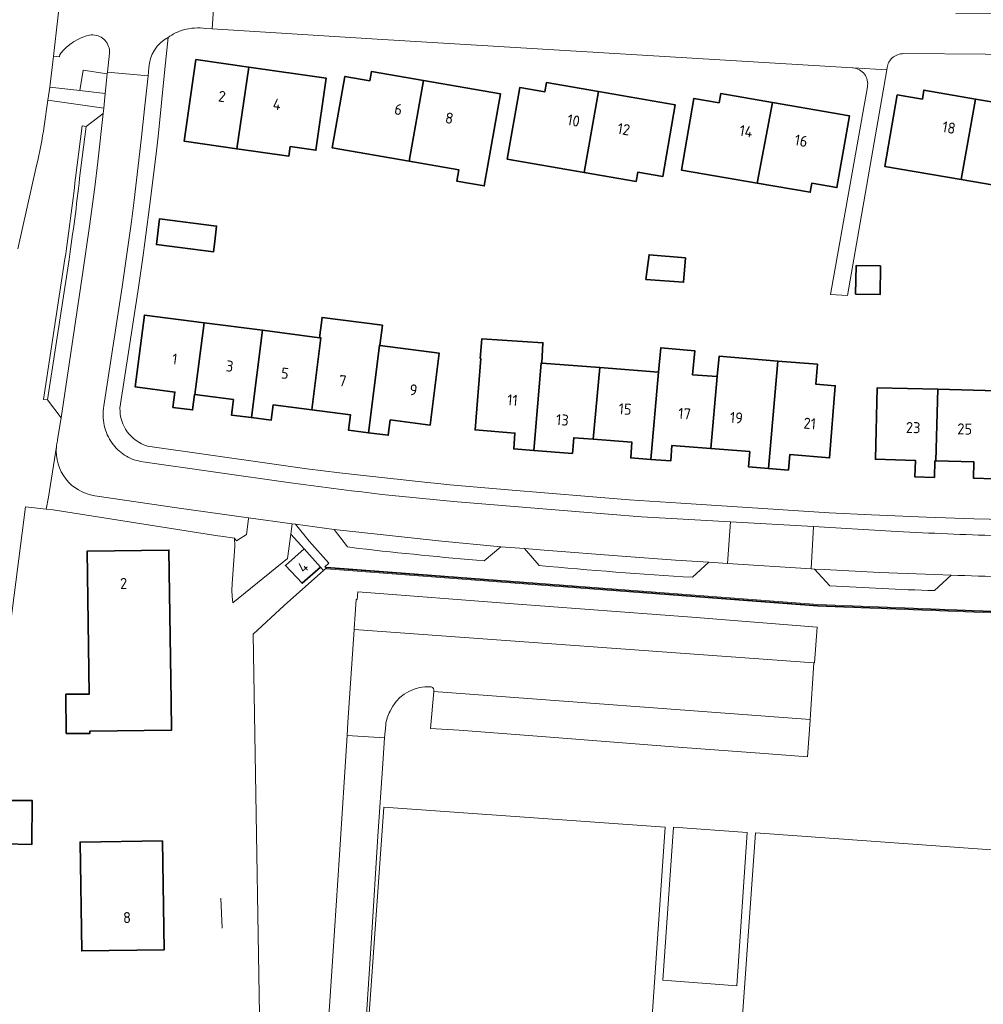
# Model space of a CAD drawing. Extents: x 150256 to 156914, y 461459 to 469481.
# Tile 700 of 731: x 154862 to 154980, y 468005 to 468125. Entities that reach past the tile are written whole.
import ezdxf
from ezdxf.enums import TextEntityAlignment as Align

# ---------------------------------------------------------------- set-up
doc = ezdxf.new("R2010")
doc.units = 0
doc.header["$LTSCALE"] = 0.75
for name, color, linetype, lineweight in [('B-RO-GR-BEPLANTING_CULTUUR_BODEMBEDEKKER-GV', 251, 'CONTINUOUS', 18), ('B-RO-GR-GROENVOORZIENING-GV', 251, 'CONTINUOUS', 18), ('B-RO-GR-HAAG-GV', 251, 'CONTINUOUS', 13), ('B-RO-IE-TERREINAFSCHEIDING_KUNSTMATIG_HEKWERK-G', 251, 'IE-TERREINAFSCHEIDING-KUNSTMATIG', 18), ('B-RO-OG-BEBOUWING-GV', 6, 'CONTINUOUS', 35), ('B-RO-OG-BEBOUWING-T18', 1, 'CONTINUOUS', 18), ('B-RO-OG-TERREIN_CULTUURSCHEIDING-GV', 251, 'CONTINUOUS', 18), ('B-RO-VH-VERHARDING_ASFALT-GV', 251, 'CONTINUOUS', 18), ('B-RO-VH-VERHARDING_BETONSTRAATSTEEN-GV', 251, 'CONTINUOUS', 18), ('B-RO-VH-VERHARDING_TEGEL-GV', 251, 'CONTINUOUS', 18), ('B-RO-VH-VERHARDING_TEGEL_RUBBER-GV', 251, 'CONTINUOUS', 18)]:
    doc.layers.add(name, color=color, linetype=linetype, lineweight=lineweight)
doc.styles.add('NLCS-ISO-M200-T18', font='NLCS-ISO.ttf', dxfattribs={"height": 360})
doc.linetypes.add('IE-TERREINAFSCHEIDING-KUNSTMATIG', pattern='A,4,[82,NLCS.SHX,S=0.75,R=90,X=0,Y=0],4,-2', length=10)

msp = doc.modelspace()

# ---------------------------------------------------------------- linework, layer by layer
at = {"layer": 'B-RO-GR-BEPLANTING_CULTUUR_BODEMBEDEKKER-GV'}
for points in [[(154903.435, 468060.372), (154902.074, 468060.554), (154900.442, 468062.678), (154895.69, 468063.334), (154897.356, 468061.279), (154899.783, 468058.557), (154899.271, 468058.108), (154899.493, 468057.991), (154899.501, 468058.091), (154959.538, 468053.498), (154978.669, 468052.793), (155022.73, 468051.17), (155022.871, 468052.799), (155022.767, 468052.807), (155014.042, 468053.453), (155011.72, 468056.483), (155011.671, 468056.546)], [(154903.435, 468060.372), (154902.074, 468060.554), (154900.442, 468062.678), (154895.69, 468063.334), (154897.356, 468061.279), (154899.783, 468058.557), (154899.271, 468058.108), (154899.493, 468057.991), (154899.501, 468058.091), (154959.538, 468053.498), (154978.669, 468052.793), (155022.73, 468051.17), (155022.871, 468052.799), (155022.767, 468052.807), (155014.042, 468053.453), (155011.72, 468056.483), (155011.671, 468056.546)], [(154925.463, 468058.282), (154923.671, 468060.377), (154920.799, 468060.588), (154918.766, 468058.869)], [(154925.463, 468058.282), (154923.671, 468060.377), (154920.799, 468060.588), (154918.766, 468058.869)], [(154961.017, 468055.803), (154959.133, 468057.855), (154958.71, 468057.882), (154948.507, 468058.532), (154946.233, 468058.677), (154944.24, 468056.846)], [(154961.017, 468055.803), (154959.133, 468057.855), (154958.71, 468057.882), (154948.507, 468058.532), (154946.233, 468058.677), (154944.24, 468056.846)], [(154975.824, 468057.107), (154973.801, 468055.208)], [(154975.824, 468057.107), (154973.801, 468055.208)]]:
    msp.add_lwpolyline(points, dxfattribs=at)
for points in [[(154918.766, 468058.869, -0.0084166), (154903.435, 468060.372)], [(154918.766, 468058.869, -0.0084166), (154903.435, 468060.372)], [(154944.24, 468056.846, -0.0084183), (154925.463, 468058.282)], [(154944.24, 468056.846, -0.0084183), (154925.463, 468058.282)], [(154989.222, 468056.814, -0.0091793), (154975.824, 468057.107)], [(154989.222, 468056.814, -0.0091793), (154975.824, 468057.107)], [(154973.801, 468055.208, -0.0061808), (154961.017, 468055.803)], [(154973.801, 468055.208, -0.0061808), (154961.017, 468055.803)]]:
    msp.add_lwpolyline(points, format="xyb", dxfattribs=at)
at = {"layer": 'B-RO-GR-GROENVOORZIENING-GV'}
msp.add_lwpolyline([(154899.501, 468058.091), (154899.493, 468057.991), (154899.485, 468057.891), (154959.526, 468053.298), (154978.661, 468052.593), (155022.912, 468050.964), (155023.071, 468052.783), (155022.971, 468052.792), (155022.871, 468052.799), (155022.73, 468051.17), (154978.669, 468052.793), (154959.538, 468053.498)], close=True, dxfattribs=at)
msp.add_lwpolyline([(154899.501, 468058.091), (154899.493, 468057.991), (154899.485, 468057.891), (154959.526, 468053.298), (154978.661, 468052.593), (155022.912, 468050.964), (155023.071, 468052.783), (155022.971, 468052.792), (155022.871, 468052.799), (155022.73, 468051.17), (154978.669, 468052.793), (154959.538, 468053.498)], close=True, dxfattribs=at)
at = {"layer": 'B-RO-GR-HAAG-GV'}
msp.add_lwpolyline([(154978.661, 468052.593), (155022.912, 468050.964), (155023.071, 468052.783), (155022.971, 468052.792), (155022.871, 468052.799), (155022.73, 468051.17), (154978.669, 468052.793), (154959.538, 468053.498), (154899.501, 468058.091), (154899.493, 468057.991), (154899.485, 468057.891), (154959.526, 468053.298)], close=True, dxfattribs=at)
msp.add_lwpolyline([(154978.661, 468052.593), (155022.912, 468050.964), (155023.071, 468052.783), (155022.971, 468052.792), (155022.871, 468052.799), (155022.73, 468051.17), (154978.669, 468052.793), (154959.538, 468053.498), (154899.501, 468058.091), (154899.493, 468057.991), (154899.485, 468057.891), (154959.526, 468053.298)], close=True, dxfattribs=at)
at = {"layer": 'B-RO-IE-TERREINAFSCHEIDING_KUNSTMATIG_HEKWERK-G'}
for points in [[(154855.684, 468011.133), (154862.682, 468065.459)], [(154855.684, 468011.133), (154862.682, 468065.459)], [(155027.118, 468020.788), (155067.3, 468017.903), (155068.995, 468060.388), (155067.826, 468062.218), (155066.115, 468063.195), (155026.496, 468063.729), (155024.828, 468062.299), (155023.96, 468060.67), (155023.271, 468058.863), (155023.201, 468056.219), (155023.192, 468056.084), (155022.974, 468052.828), (155022.971, 468052.792), (155022.821, 468051.067), (154959.532, 468053.398)], [(155027.118, 468020.788), (155067.3, 468017.903), (155068.995, 468060.388), (155067.826, 468062.218), (155066.115, 468063.195), (155026.496, 468063.729), (155024.828, 468062.299), (155023.96, 468060.67), (155023.271, 468058.863), (155023.201, 468056.219), (155023.192, 468056.084), (155022.974, 468052.828), (155022.971, 468052.792), (155022.821, 468051.067), (154959.532, 468053.398)], [(154894.317, 468053.412), (154899.493, 468057.991), (154959.532, 468053.398)], [(154894.317, 468053.412), (154899.493, 468057.991), (154959.532, 468053.398)], [(154886.76, 467989.293), (154891.559, 467988.672), (154890.528, 468049.894), (154894.317, 468053.412)], [(154886.76, 467989.293), (154891.559, 467988.672), (154890.528, 468049.894), (154894.317, 468053.412)], [(154886.574, 468017.582), (154886.72, 468013.92)], [(154886.574, 468017.582), (154886.72, 468013.92)]]:
    msp.add_lwpolyline(points, dxfattribs=at)
for points in [[(154938.372, 467989.489), (154903.894, 467992.025), (154906.492, 468028.727), (154940.899, 468026.302)], [(154938.372, 467989.489), (154903.894, 467992.025), (154906.492, 468028.727), (154940.899, 468026.302)], [(154949.632, 468006.893), (154950.907, 468025.61), (154941.902, 468026.289), (154940.614, 468007.57)], [(154949.632, 468006.893), (154950.907, 468025.61), (154941.902, 468026.289), (154940.614, 468007.57)], [(154949.326, 467988.854), (154951.91, 468025.594), (155020.912, 468020.625), (155018.384, 467983.865)], [(154949.326, 467988.854), (154951.91, 468025.594), (155020.912, 468020.625), (155018.384, 467983.865)]]:
    msp.add_lwpolyline(points, close=True, dxfattribs=at)
at = {"layer": 'B-RO-OG-BEBOUWING-GV'}
for points in [[(154889.992, 468119.228), (154883.536, 468120.153), (154882.105, 468110.165), (154888.527, 468109.245)], [(154889.992, 468119.228), (154883.536, 468120.153), (154882.105, 468110.165), (154888.527, 468109.245)], [(154889.992, 468119.228), (154888.527, 468109.245), (154894.884, 468108.334), (154895.054, 468109.522), (154898.193, 468109.072), (154899.455, 468117.872)], [(154889.992, 468119.228), (154888.527, 468109.245), (154894.884, 468108.334), (154895.054, 468109.522), (154898.193, 468109.072), (154899.455, 468117.872)], [(154909.589, 468107.739), (154911.331, 468117.602), (154904.988, 468118.69), (154904.783, 468117.58), (154901.732, 468118.106), (154900.196, 468109.355)], [(154909.589, 468107.739), (154911.331, 468117.602), (154904.988, 468118.69), (154904.783, 468117.58), (154901.732, 468118.106), (154900.196, 468109.355)], [(154911.331, 468117.602), (154909.589, 468107.739), (154915.645, 468106.697), (154915.404, 468105.3), (154918.774, 468104.72), (154919.206, 468107.236), (154920.745, 468115.988)], [(154911.331, 468117.602), (154909.589, 468107.739), (154915.645, 468106.697), (154915.404, 468105.3), (154918.774, 468104.72), (154919.206, 468107.236), (154920.745, 468115.988)], [(154932.727, 468116.241), (154926.383, 468117.341), (154926.185, 468116.217), (154923.119, 468116.74), (154921.589, 468107.984), (154930.999, 468106.361)], [(154932.727, 468116.241), (154926.383, 468117.341), (154926.185, 468116.217), (154923.119, 468116.74), (154921.589, 468107.984), (154930.999, 468106.361)], [(154930.999, 468106.361), (154937.335, 468105.269), (154937.539, 468106.381), (154940.604, 468105.863), (154942.121, 468114.612), (154932.727, 468116.241)], [(154930.999, 468106.361), (154937.335, 468105.269), (154937.539, 468106.381), (154940.604, 468105.863), (154942.121, 468114.612), (154932.727, 468116.241)], [(154978.807, 468115.34), (154972.516, 468116.423), (154972.325, 468115.321), (154969.256, 468115.839), (154967.715, 468107.087), (154977.064, 468105.482)], [(154978.807, 468115.34), (154972.516, 468116.423), (154972.325, 468115.321), (154969.256, 468115.839), (154967.715, 468107.087), (154977.064, 468105.482)], [(154954.018, 468114.904), (154947.677, 468116.003), (154947.482, 468114.881), (154944.407, 468115.417), (154942.879, 468106.655), (154952.112, 468105.059)], [(154954.018, 468114.904), (154947.677, 468116.003), (154947.482, 468114.881), (154944.407, 468115.417), (154942.879, 468106.655), (154952.112, 468105.059)], [(154952.112, 468105.059), (154958.617, 468103.934), (154958.807, 468105.038), (154961.868, 468104.509), (154963.423, 468113.274), (154954.018, 468114.904)], [(154952.112, 468105.059), (154958.617, 468103.934), (154958.807, 468105.038), (154961.868, 468104.509), (154963.423, 468113.274), (154954.018, 468114.904)], [(154977.064, 468105.482), (154983.473, 468104.381), (154983.658, 468105.459), (154986.705, 468104.937), (154988.259, 468113.712), (154978.807, 468115.34)], [(154977.064, 468105.482), (154983.473, 468104.381), (154983.658, 468105.459), (154986.705, 468104.937), (154988.259, 468113.712), (154978.807, 468115.34)], [(154885.781, 468097.589), (154885.917, 468098.704), (154886.05, 468099.788), (154879.098, 468100.687), (154878.711, 468097.538), (154885.665, 468096.645)], [(154885.781, 468097.589), (154885.917, 468098.704), (154886.05, 468099.788), (154879.098, 468100.687), (154878.711, 468097.538), (154885.665, 468096.645)], [(154938.539, 468093.266), (154943.14, 468092.936), (154943.357, 468095.909), (154938.924, 468096.288)], [(154938.539, 468093.266), (154943.14, 468092.936), (154943.357, 468095.909), (154938.924, 468096.288)], [(154967.211, 468094.918), (154964.211, 468094.97), (154964.151, 468091.471), (154967.15, 468091.419)], [(154967.211, 468094.918), (154964.211, 468094.97), (154964.151, 468091.471), (154967.15, 468091.419)], [(154883.411, 468079.186), (154884.533, 468087.977), (154877.244, 468088.922), (154876.105, 468080.133), (154880.972, 468079.502), (154880.728, 468077.618), (154883.118, 468077.308), (154883.362, 468079.192)], [(154883.411, 468079.186), (154884.533, 468087.977), (154877.244, 468088.922), (154876.105, 468080.133), (154880.972, 468079.502), (154880.728, 468077.618), (154883.118, 468077.308), (154883.362, 468079.192)], [(154898.814, 468086.126), (154897.701, 468077.333), (154902.412, 468076.723), (154902.168, 468074.839), (154904.606, 468074.523), (154905.953, 468085.201), (154906.011, 468085.194), (154906.331, 468087.666), (154898.947, 468088.623), (154898.627, 468086.15)], [(154898.814, 468086.126), (154897.701, 468077.333), (154902.412, 468076.723), (154902.168, 468074.839), (154904.606, 468074.523), (154905.953, 468085.201), (154906.011, 468085.194), (154906.331, 468087.666), (154898.947, 468088.623), (154898.627, 468086.15)], [(154890.306, 468076.376), (154891.672, 468087.052), (154884.533, 468087.977), (154883.411, 468079.186), (154888.122, 468078.575), (154887.878, 468076.691)], [(154890.306, 468076.376), (154891.672, 468087.052), (154884.533, 468087.977), (154883.411, 468079.186), (154888.122, 468078.575), (154887.878, 468076.691)], [(154897.701, 468077.333), (154898.814, 468086.126), (154898.627, 468086.15), (154891.672, 468087.052), (154890.306, 468076.376), (154892.737, 468076.061), (154892.981, 468077.945)], [(154897.701, 468077.333), (154898.814, 468086.126), (154898.627, 468086.15), (154891.672, 468087.052), (154890.306, 468076.376), (154892.737, 468076.061), (154892.981, 468077.945)], [(154925.828, 468083.03), (154925.94, 468085.536), (154918.48, 468086.024), (154918.274, 468083.611), (154918.34, 468083.606), (154917.656, 468074.865), (154922.522, 468074.48), (154922.373, 468072.539), (154924.816, 468072.352), (154925.718, 468083.039)], [(154925.828, 468083.03), (154925.94, 468085.536), (154918.48, 468086.024), (154918.274, 468083.611), (154918.34, 468083.606), (154917.656, 468074.865), (154922.522, 468074.48), (154922.373, 468072.539), (154924.816, 468072.352), (154925.718, 468083.039)], [(154905.953, 468085.201), (154904.606, 468074.523), (154907.037, 468074.208), (154907.281, 468076.092), (154912.14, 468075.462), (154913.279, 468084.251), (154906.011, 468085.194)], [(154905.953, 468085.201), (154904.606, 468074.523), (154907.037, 468074.208), (154907.281, 468076.092), (154912.14, 468075.462), (154913.279, 468084.251), (154906.011, 468085.194)], [(154940.076, 468081.934), (154939.118, 468071.254), (154941.562, 468071.066), (154941.712, 468072.963), (154946.481, 468072.586), (154947.255, 468081.382), (154944.239, 468081.614), (154944.502, 468084.549), (154940.344, 468084.922)], [(154940.076, 468081.934), (154939.118, 468071.254), (154941.562, 468071.066), (154941.712, 468072.963), (154946.481, 468072.586), (154947.255, 468081.382), (154944.239, 468081.614), (154944.502, 468084.549), (154940.344, 468084.922)], [(154954.646, 468083.296), (154947.475, 468083.884), (154947.255, 468081.382), (154946.481, 468072.586), (154951.226, 468072.211), (154951.078, 468070.336), (154953.509, 468070.149)], [(154954.646, 468083.296), (154947.475, 468083.884), (154947.255, 468081.382), (154946.481, 468072.586), (154951.226, 468072.211), (154951.078, 468070.336), (154953.509, 468070.149)], [(154932.092, 468073.724), (154932.896, 468082.487), (154925.828, 468083.03), (154925.718, 468083.039), (154924.816, 468072.352), (154929.557, 468071.988), (154929.709, 468073.912)], [(154932.092, 468073.724), (154932.896, 468082.487), (154925.828, 468083.03), (154925.718, 468083.039), (154924.816, 468072.352), (154929.557, 468071.988), (154929.709, 468073.912)], [(154939.118, 468071.254), (154940.076, 468081.934), (154932.896, 468082.487), (154932.092, 468073.724), (154936.827, 468073.349), (154936.676, 468071.441)], [(154939.118, 468071.254), (154940.076, 468081.934), (154932.896, 468082.487), (154932.092, 468073.724), (154936.827, 468073.349), (154936.676, 468071.441)], [(154954.646, 468083.296), (154953.509, 468070.149), (154955.952, 468069.962), (154956.112, 468071.842), (154960.988, 468071.44), (154961.68, 468080.273), (154959.303, 468080.456), (154959.495, 468082.899)], [(154954.646, 468083.296), (154953.509, 468070.149), (154955.952, 468069.962), (154956.112, 468071.842), (154960.988, 468071.44), (154961.68, 468080.273), (154959.303, 468080.456), (154959.495, 468082.899)], [(154973.952, 468071.075), (154974.212, 468079.84), (154966.804, 468080.026), (154966.575, 468071.27), (154971.464, 468071.142), (154971.411, 468069.12), (154973.8, 468069.065), (154973.853, 468071.078)], [(154973.952, 468071.075), (154974.212, 468079.84), (154966.804, 468080.026), (154966.575, 468071.27), (154971.464, 468071.142), (154971.411, 468069.12), (154973.8, 468069.065), (154973.853, 468071.078)], [(154981.409, 468079.659), (154974.212, 468079.84), (154973.952, 468071.075), (154978.629, 468070.949), (154978.584, 468068.955), (154981.05, 468068.899)], [(154981.409, 468079.659), (154974.212, 468079.84), (154973.952, 468071.075), (154978.629, 468070.949), (154978.584, 468068.955), (154981.05, 468068.899)], [(154867.684, 468037.752), (154870.564, 468037.751), (154870.56, 468038.019), (154880.555, 468038.16), (154880.504, 468041.679), (154880.234, 468060.169), (154870.235, 468060.023), (154870.493, 468042.569), (154867.63, 468042.535)], [(154867.684, 468037.752), (154870.564, 468037.751), (154870.56, 468038.019), (154880.555, 468038.16), (154880.504, 468041.679), (154880.234, 468060.169), (154870.235, 468060.023), (154870.493, 468042.569), (154867.63, 468042.535)], [(154896.745, 468060.312), (154894.474, 468058.304), (154896.513, 468056.114), (154898.743, 468058.071)], [(154896.745, 468060.312), (154894.474, 468058.304), (154896.513, 468056.114), (154898.743, 468058.071)], [(154860.077, 468029.534), (154860.076, 468024.237), (154863.481, 468024.182), (154863.509, 468029.56)], [(154860.077, 468029.534), (154860.076, 468024.237), (154863.481, 468024.182), (154863.509, 468029.56)], [(154879.633, 468011.287), (154879.43, 468024.61), (154869.381, 468024.466), (154869.571, 468011.146)], [(154879.633, 468011.287), (154879.43, 468024.61), (154869.381, 468024.466), (154869.571, 468011.146)]]:
    msp.add_lwpolyline(points, close=True, dxfattribs=at)
at = {"layer": 'B-RO-OG-TERREIN_CULTUURSCHEIDING-GV'}
for points in [[(154870.716, 468123.179, 0.1921252), (154866.903, 468120.776)], [(154870.716, 468123.179, 0.1921252), (154866.903, 468120.776)], [(154872.953, 468120.953, 0.4362065), (154870.95, 468123.175)], [(154872.953, 468120.953, 0.4362065), (154870.95, 468123.175)], [(154864.978, 468112.031, -0.0210002), (154864.049, 468107.217)], [(154864.978, 468112.031, -0.0210002), (154864.049, 468107.217)], [(154867.524, 468095.803, 0.0091895), (154868.819, 468105.707)], [(154867.524, 468095.803, 0.0091895), (154868.819, 468105.707)], [(154871.178, 468066.813, -0.4004004), (154866.484, 468072.823)], [(154871.178, 468066.813, -0.4004004), (154866.484, 468072.823)], [(154866.484, 468072.823, -0.033827), (154866.6, 468073.528)], [(154866.484, 468072.823, -0.033827), (154866.6, 468073.528)]]:
    msp.add_lwpolyline(points, format="xyb", dxfattribs=at)
for points in [[(154870.95, 468123.175), (154870.716, 468123.179)], [(154870.95, 468123.175), (154870.716, 468123.179)], [(154866.903, 468120.776), (154866.852, 468120.488), (154866.136, 468120.566), (154865.659, 468116.802), (154869.345, 468116.37), (154869.73, 468118.866), (154872.698, 468118.422), (154872.718, 468118.619), (154872.953, 468120.953)], [(154866.903, 468120.776), (154866.852, 468120.488), (154866.136, 468120.566), (154865.659, 468116.802), (154869.345, 468116.37), (154869.73, 468118.866), (154872.698, 468118.422), (154872.718, 468118.619), (154872.953, 468120.953)], [(154868.819, 468105.707), (154869.612, 468112.039), (154870.108, 468111.977), (154872.208, 468113.564), (154872.275, 468114.226), (154865.44, 468115.179), (154864.978, 468112.031)], [(154868.819, 468105.707), (154869.612, 468112.039), (154870.108, 468111.977), (154872.208, 468113.564), (154872.275, 468114.226), (154865.44, 468115.179), (154864.978, 468112.031)], [(154864.049, 468107.217), (154861.751, 468097)], [(154864.049, 468107.217), (154861.751, 468097)], [(154866.6, 468073.528), (154866.622, 468073.698), (154867.041, 468076.352), (154865.399, 468078.531), (154864.905, 468078.606), (154867.524, 468095.803)], [(154866.6, 468073.528), (154866.622, 468073.698), (154867.041, 468076.352), (154865.399, 468078.531), (154864.905, 468078.606), (154867.524, 468095.803)], [(154856.296, 467990.182), (154856.696, 467992.823), (154856.308, 468000), (154855.684, 468011.133), (154862.682, 468065.459), (154865.21, 468065.192), (154865.509, 468066.631), (154866.484, 468072.823)], [(154856.296, 467990.182), (154856.696, 467992.823), (154856.308, 468000), (154855.684, 468011.133), (154862.682, 468065.459), (154865.21, 468065.192), (154865.509, 468066.631), (154866.484, 468072.823)], [(154866.484, 468072.823), (154865.509, 468066.631), (154865.21, 468065.192), (154866.097, 468065.084), (154886.193, 468061.922), (154886.591, 468061.862), (154888.231, 468061.615)], [(154866.484, 468072.823), (154865.509, 468066.631), (154865.21, 468065.192), (154866.097, 468065.084), (154886.193, 468061.922), (154886.591, 468061.862), (154888.231, 468061.615)], [(154888.231, 468061.615), (154888.493, 468061.312), (154889.701, 468062.073), (154889.946, 468063.984), (154889.964, 468064.125), (154881.487, 468065.295), (154871.178, 468066.813)], [(154888.231, 468061.615), (154888.493, 468061.312), (154889.701, 468062.073), (154889.946, 468063.984), (154889.964, 468064.125), (154881.487, 468065.295), (154871.178, 468066.813)]]:
    msp.add_lwpolyline(points, dxfattribs=at)
at = {"layer": 'B-RO-VH-VERHARDING_ASFALT-GV'}
for points in [[(154864.978, 468112.031), (154865.44, 468115.179), (154865.659, 468116.802), (154866.136, 468120.566), (154867.705, 468134.547), (154867.891, 468135.8), (154867.991, 468137.483), (154868.098, 468139.165), (154868.306, 468142.014), (154868.382, 468143.173), (154868.542, 468146.157), (154868.59, 468147.484), (154868.603, 468148.762), (154868.585, 468149.639), (154868.504, 468151.037), (154868.372, 468152.431), (154867.455, 468161.91)], [(154864.978, 468112.031), (154865.44, 468115.179), (154865.659, 468116.802), (154866.136, 468120.566), (154867.705, 468134.547), (154867.891, 468135.8), (154867.991, 468137.483), (154868.098, 468139.165), (154868.306, 468142.014), (154868.382, 468143.173), (154868.542, 468146.157), (154868.59, 468147.484), (154868.603, 468148.762), (154868.585, 468149.639), (154868.504, 468151.037), (154868.372, 468152.431), (154867.455, 468161.91)], [(154861.751, 468097), (154864.049, 468107.217)], [(154861.751, 468097), (154864.049, 468107.217)]]:
    msp.add_lwpolyline(points, dxfattribs=at)
msp.add_lwpolyline([(154864.049, 468107.217, 0.0210002), (154864.978, 468112.031)], format="xyb", dxfattribs=at)
msp.add_lwpolyline([(154864.049, 468107.217, 0.0210002), (154864.978, 468112.031)], format="xyb", dxfattribs=at)
at = {"layer": 'B-RO-VH-VERHARDING_BETONSTRAATSTEEN-GV'}
for points in [[(154868.408, 468134.05), (154868.454, 468134.517), (154867.705, 468134.547), (154866.136, 468120.566), (154866.852, 468120.488), (154866.903, 468120.776)], [(154868.408, 468134.05), (154868.454, 468134.517), (154867.705, 468134.547), (154866.136, 468120.566), (154866.852, 468120.488), (154866.903, 468120.776)], [(154884.748, 468123.98), (154885.501, 468123.933), (154885.825, 468128.84), (154885.046, 468128.887)], [(154884.748, 468123.98), (154885.501, 468123.933), (154885.825, 468128.84), (154885.046, 468128.887)], [(154899.767, 468128.005), (154885.825, 468128.84), (154885.501, 468123.933), (154905.685, 468122.672), (154963.79, 468119.148), (154963.858, 468119.142), (154967.961, 468118.906), (154968.01, 468119.185)], [(154899.767, 468128.005), (154885.825, 468128.84), (154885.501, 468123.933), (154905.685, 468122.672), (154963.79, 468119.148), (154963.858, 468119.142), (154967.961, 468118.906), (154968.01, 468119.185)], [(154970.039, 468120.885), (155000, 468120.672), (155003.346, 468120.647), (155003.377, 468125.491), (155001.24, 468125.593), (155000, 468125.605), (154976.412, 468125.791)], [(154970.039, 468120.885), (155000, 468120.672), (155003.346, 468120.647), (155003.377, 468125.491), (155001.24, 468125.593), (155000, 468125.605), (154976.412, 468125.791)], [(154870.716, 468123.179), (154870.95, 468123.175)], [(154870.716, 468123.179), (154870.95, 468123.175)], [(154874.247, 468077.533), (154875.91, 468088.323), (154876.521, 468092.269), (154877.09, 468096.222), (154877.299, 468097.792), (154877.972, 468103.109), (154878.701, 468109.015), (154878.905, 468110.76), (154879.341, 468114.878), (154879.735, 468119), (154880.135, 468122.868)], [(154874.247, 468077.533), (154875.91, 468088.323), (154876.521, 468092.269), (154877.09, 468096.222), (154877.299, 468097.792), (154877.972, 468103.109), (154878.701, 468109.015), (154878.905, 468110.76), (154879.341, 468114.878), (154879.735, 468119), (154880.135, 468122.868)], [(154872.953, 468120.953), (154872.718, 468118.619), (154877.685, 468118.164), (154877.788, 468119.147)], [(154872.953, 468120.953), (154872.718, 468118.619), (154877.685, 468118.164), (154877.788, 468119.147)], [(154872.269, 468077.8), (154874.509, 468092.353), (154875.094, 468096.363), (154875.644, 468100.377), (154875.974, 468102.962), (154876.483, 468107.185), (154876.884, 468110.668), (154877.265, 468114.153), (154877.685, 468118.164), (154872.718, 468118.619), (154872.698, 468118.422), (154872.454, 468116.005), (154872.275, 468114.226), (154872.208, 468113.564), (154871.537, 468107.658), (154871.159, 468104.56), (154870.51, 468099.769), (154869.723, 468094.155), (154867.041, 468076.352), (154866.622, 468073.698), (154866.6, 468073.528)], [(154872.269, 468077.8), (154874.509, 468092.353), (154875.094, 468096.363), (154875.644, 468100.377), (154875.974, 468102.962), (154876.483, 468107.185), (154876.884, 468110.668), (154877.265, 468114.153), (154877.685, 468118.164), (154872.718, 468118.619), (154872.698, 468118.422), (154872.454, 468116.005), (154872.275, 468114.226), (154872.208, 468113.564), (154871.537, 468107.658), (154871.159, 468104.56), (154870.51, 468099.769), (154869.723, 468094.155), (154867.041, 468076.352), (154866.622, 468073.698), (154866.6, 468073.528)], [(154877.788, 468119.147), (154877.685, 468118.164), (154877.265, 468114.153), (154876.884, 468110.668), (154876.483, 468107.185), (154875.974, 468102.962), (154875.644, 468100.377), (154875.094, 468096.363), (154874.509, 468092.353), (154872.269, 468077.8)], [(154877.788, 468119.147), (154877.685, 468118.164), (154877.265, 468114.153), (154876.884, 468110.668), (154876.483, 468107.185), (154875.974, 468102.962), (154875.644, 468100.377), (154875.094, 468096.363), (154874.509, 468092.353), (154872.269, 468077.8)], [(155008.495, 468119.621), (155008.507, 468090.035), (155003.946, 468090.097), (155003.963, 468088.924), (155004.279, 468067.609), (155004.341, 468063.565), (155000, 468063.636), (154984.41, 468063.851), (154978.612, 468064.007), (154972.816, 468064.205), (154966.091, 468064.483), (154960.917, 468064.741), (154949.07, 468065.498), (154942.783, 468065.899), (154936.496, 468066.3), (154921.714, 468067.546), (154914.577, 468068.148), (154913.09, 468068.313), (154911.817, 468068.443), (154904.017, 468069.273), (154901.08, 468069.61), (154897.082, 468070.118), (154893.089, 468070.66), (154877.628, 468072.897)], [(155008.495, 468119.621), (155008.507, 468090.035), (155003.946, 468090.097), (155003.963, 468088.924), (155004.279, 468067.609), (155004.341, 468063.565), (155000, 468063.636), (154984.41, 468063.851), (154978.612, 468064.007), (154972.816, 468064.205), (154966.091, 468064.483), (154960.917, 468064.741), (154949.07, 468065.498), (154942.783, 468065.899), (154936.496, 468066.3), (154921.714, 468067.546), (154914.577, 468068.148), (154913.09, 468068.313), (154911.817, 468068.443), (154904.017, 468069.273), (154901.08, 468069.61), (154897.082, 468070.118), (154893.089, 468070.66), (154877.628, 468072.897)], [(154963.151, 468091.289), (154967.961, 468118.906), (154963.858, 468119.142)], [(154963.151, 468091.289), (154967.961, 468118.906), (154963.858, 468119.142)], [(154965.608, 468116.826), (154961.1, 468091.413), (154963.151, 468091.289)], [(154965.608, 468116.826), (154961.1, 468091.413), (154963.151, 468091.289)], [(154867.041, 468076.352), (154869.723, 468094.155), (154870.51, 468099.769), (154871.159, 468104.56), (154871.537, 468107.658), (154872.208, 468113.564), (154870.108, 468111.977), (154869.316, 468105.651)], [(154867.041, 468076.352), (154869.723, 468094.155), (154870.51, 468099.769), (154871.159, 468104.56), (154871.537, 468107.658), (154872.208, 468113.564), (154870.108, 468111.977), (154869.316, 468105.651)], [(154868.018, 468095.728), (154865.399, 468078.531), (154867.041, 468076.352)], [(154868.018, 468095.728), (154865.399, 468078.531), (154867.041, 468076.352)], [(154876.763, 468071.025), (154895.106, 468068.393)], [(154895.106, 468068.393), (154876.763, 468071.025)], [(154876.763, 468071.025), (154895.106, 468068.393)], [(154895.106, 468068.393), (154876.763, 468071.025)], [(154871.178, 468066.813), (154881.487, 468065.295), (154889.964, 468064.125)], [(154871.178, 468066.813), (154881.487, 468065.295), (154889.964, 468064.125)], [(154889.964, 468064.125), (154895.291, 468063.389), (154895.69, 468063.334), (154900.442, 468062.678), (154910.559, 468061.569), (154913.194, 468061.302), (154920.799, 468060.588), (154923.671, 468060.377), (154926.114, 468060.151), (154935.585, 468059.418), (154942.145, 468058.938), (154946.233, 468058.677), (154948.507, 468058.532), (154948.87, 468063.619), (154937.989, 468064.244), (154929.939, 468064.902), (154921.457, 468065.585), (154915.007, 468066.104)], [(154889.964, 468064.125), (154895.291, 468063.389), (154895.69, 468063.334), (154900.442, 468062.678), (154910.559, 468061.569), (154913.194, 468061.302), (154920.799, 468060.588), (154923.671, 468060.377), (154926.114, 468060.151), (154935.585, 468059.418), (154942.145, 468058.938), (154946.233, 468058.677), (154948.507, 468058.532), (154948.87, 468063.619), (154937.989, 468064.244), (154929.939, 468064.902), (154921.457, 468065.585), (154915.007, 468066.104)], [(154915.007, 468066.104), (154921.457, 468065.585), (154929.939, 468064.902), (154937.989, 468064.244), (154948.87, 468063.619), (154959.03, 468063.036), (154968.506, 468062.492)], [(154915.007, 468066.104), (154921.457, 468065.585), (154929.939, 468064.902), (154937.989, 468064.244), (154948.87, 468063.619), (154959.03, 468063.036), (154968.506, 468062.492)], [(154918.766, 468058.869), (154920.799, 468060.588), (154913.194, 468061.302), (154910.559, 468061.569), (154900.442, 468062.678), (154902.074, 468060.554), (154903.435, 468060.372)], [(154918.766, 468058.869), (154920.799, 468060.588), (154913.194, 468061.302), (154910.559, 468061.569), (154900.442, 468062.678), (154902.074, 468060.554), (154903.435, 468060.372)], [(154968.506, 468062.492), (154959.03, 468063.036), (154958.71, 468057.882), (154959.133, 468057.855), (154960.354, 468057.782), (154967.097, 468057.426), (154973.848, 468057.186), (154975.824, 468057.107)], [(154968.506, 468062.492), (154959.03, 468063.036), (154958.71, 468057.882), (154959.133, 468057.855), (154960.354, 468057.782), (154967.097, 468057.426), (154973.848, 468057.186), (154975.824, 468057.107)], [(154923.671, 468060.377), (154925.463, 468058.282)], [(154944.24, 468056.846), (154946.233, 468058.677), (154942.145, 468058.938), (154935.585, 468059.418), (154926.114, 468060.151), (154923.671, 468060.377)], [(154923.671, 468060.377), (154925.463, 468058.282)], [(154944.24, 468056.846), (154946.233, 468058.677), (154942.145, 468058.938), (154935.585, 468059.418), (154926.114, 468060.151), (154923.671, 468060.377)], [(154975.824, 468057.107), (154973.848, 468057.186), (154967.097, 468057.426), (154960.354, 468057.782), (154959.133, 468057.855), (154961.017, 468055.803)], [(154975.824, 468057.107), (154973.848, 468057.186), (154967.097, 468057.426), (154960.354, 468057.782), (154959.133, 468057.855), (154961.017, 468055.803)], [(154973.801, 468055.208), (154975.824, 468057.107)], [(154973.801, 468055.208), (154975.824, 468057.107)], [(154959.066, 468046.385), (154902.876, 468050.443), (154902.116, 468039.098), (154902.008, 468037.489), (154902.008, 468037.483), (154906.578, 468037.213), (154906.722, 468038.762)], [(154959.066, 468046.385), (154902.876, 468050.443), (154902.116, 468039.098), (154902.008, 468037.489), (154902.008, 468037.483), (154906.578, 468037.213), (154906.722, 468038.762)], [(154912.615, 468042.89), (154958.605, 468039.439), (154959.066, 468046.385)], [(154912.615, 468042.89), (154958.605, 468039.439), (154959.066, 468046.385)], [(154911.525, 468043.448), (154912.162, 468043.449), (154912.222, 468043.444), (154912.282, 468043.432)], [(154911.525, 468043.448), (154912.162, 468043.449), (154912.222, 468043.444), (154912.282, 468043.432)], [(154903.109, 467984.515), (154903.424, 467989.223), (154903.445, 467989.542), (154903.549, 467991.094), (154904.12, 467999.629), (154904.995, 468012.716), (154905.77, 468025.197), (154906.366, 468034.067), (154906.576, 468037.195), (154906.578, 468037.213), (154902.008, 468037.483), (154901.061, 468022.902), (154900.264, 468010.494), (154899.181, 467993.935)], [(154903.109, 467984.515), (154903.424, 467989.223), (154903.445, 467989.542), (154903.549, 467991.094), (154904.12, 467999.629), (154904.995, 468012.716), (154905.77, 468025.197), (154906.366, 468034.067), (154906.576, 468037.195), (154906.578, 468037.213), (154902.008, 468037.483), (154901.061, 468022.902), (154900.264, 468010.494), (154899.181, 467993.935)]]:
    msp.add_lwpolyline(points, dxfattribs=at)
for points in [[(154880.135, 468122.868, -0.0514709), (154881.025, 468123.418)], [(154880.135, 468122.868, -0.0514709), (154881.025, 468123.418)], [(154881.025, 468123.418, -0.0480573), (154881.998, 468123.785)], [(154881.025, 468123.418, -0.0480573), (154881.998, 468123.785)], [(154881.998, 468123.785, -0.0474607), (154883.367, 468124.02)], [(154881.998, 468123.785, -0.0474607), (154883.367, 468124.02)], [(154883.367, 468124.02, -0.0564964), (154884.748, 468123.98)], [(154883.367, 468124.02, -0.0564964), (154884.748, 468123.98)], [(154866.903, 468120.776, -0.1921252), (154870.716, 468123.179)], [(154866.903, 468120.776, -0.1921252), (154870.716, 468123.179)], [(154870.95, 468123.175, -0.4362065), (154872.953, 468120.953)], [(154870.95, 468123.175, -0.4362065), (154872.953, 468120.953)], [(154880.135, 468122.868, 0.2679567), (154877.788, 468119.147)], [(154877.788, 468119.147, -0.2679567), (154880.135, 468122.868)], [(154880.135, 468122.868, 0.2679567), (154877.788, 468119.147)], [(154877.788, 468119.147, -0.2679567), (154880.135, 468122.868)], [(154968.01, 468119.185, -0.0876261), (154968.223, 468119.833)], [(154968.01, 468119.185, -0.0876261), (154968.223, 468119.833)], [(154968.223, 468119.833, -0.0889659), (154968.648, 468120.363)], [(154968.223, 468119.833, -0.0889659), (154968.648, 468120.363)], [(154968.648, 468120.363, -0.087653), (154969.3, 468120.748)], [(154968.648, 468120.363, -0.087653), (154969.3, 468120.748)], [(154969.3, 468120.748, -0.0798527), (154970.039, 468120.885)], [(154969.3, 468120.748, -0.0798527), (154970.039, 468120.885)], [(154963.858, 468119.142, -0.4353042), (154965.608, 468116.826)], [(154963.858, 468119.142, -0.4353042), (154965.608, 468116.826)], [(154869.316, 468105.651, -0.0092839), (154868.018, 468095.728)], [(154869.316, 468105.651, -0.0092839), (154868.018, 468095.728)], [(154872.269, 468077.8, 0.0987747), (154872.326, 468075.421)], [(154872.326, 468075.421, -0.0987747), (154872.269, 468077.8)], [(154872.269, 468077.8, 0.0987747), (154872.326, 468075.421)], [(154872.326, 468075.421, -0.0987747), (154872.269, 468077.8)], [(154877.628, 468072.897, -0.3431525), (154874.247, 468077.533)], [(154877.628, 468072.897, -0.3431525), (154874.247, 468077.533)], [(154872.326, 468075.421, 0.0985678), (154873.287, 468073.243)], [(154873.287, 468073.243, -0.0985678), (154872.326, 468075.421)], [(154872.326, 468075.421, 0.0985678), (154873.287, 468073.243)], [(154873.287, 468073.243, -0.0985678), (154872.326, 468075.421)], [(154866.484, 468072.823, 0.4004004), (154871.178, 468066.813)], [(154866.484, 468072.823, 0.4004004), (154871.178, 468066.813)], [(154866.6, 468073.528, 0.033827), (154866.484, 468072.823)], [(154866.6, 468073.528, 0.033827), (154866.484, 468072.823)], [(154873.287, 468073.243, 0.0989209), (154874.805, 468071.789)], [(154874.805, 468071.789, -0.0989209), (154873.287, 468073.243)], [(154873.287, 468073.243, 0.0989209), (154874.805, 468071.789)], [(154874.805, 468071.789, -0.0989209), (154873.287, 468073.243)], [(154874.805, 468071.789, 0.099133), (154876.763, 468071.025)], [(154876.763, 468071.025, -0.099133), (154874.805, 468071.789)], [(154874.805, 468071.789, 0.099133), (154876.763, 468071.025)], [(154876.763, 468071.025, -0.099133), (154874.805, 468071.789)], [(154895.106, 468068.393, 0.0119075), (154915.007, 468066.104)], [(154915.007, 468066.104, -0.0119075), (154895.106, 468068.393)], [(154895.106, 468068.393, 0.0119075), (154915.007, 468066.104)], [(154915.007, 468066.104, -0.0119075), (154895.106, 468068.393)], [(154980.726, 468061.964, -0.0068753), (154968.506, 468062.492)], [(154968.506, 468062.492, 0.0068753), (154980.726, 468061.964)], [(154980.726, 468061.964, -0.0068753), (154968.506, 468062.492)], [(154968.506, 468062.492, 0.0068753), (154980.726, 468061.964)], [(154903.435, 468060.372, 0.0084166), (154918.766, 468058.869)], [(154903.435, 468060.372, 0.0084166), (154918.766, 468058.869)], [(154925.463, 468058.282, 0.0084183), (154944.24, 468056.846)], [(154925.463, 468058.282, 0.0084183), (154944.24, 468056.846)], [(154975.824, 468057.107, 0.0091793), (154989.222, 468056.814)], [(154975.824, 468057.107, 0.0091793), (154989.222, 468056.814)], [(154961.017, 468055.803, 0.0061808), (154973.801, 468055.208)], [(154961.017, 468055.803, 0.0061808), (154973.801, 468055.208)], [(154907.255, 468040.487, -0.2700739), (154911.525, 468043.448)], [(154907.255, 468040.487, -0.2700739), (154911.525, 468043.448)], [(154912.282, 468043.432, -0.3895981), (154912.615, 468042.89)], [(154912.282, 468043.432, -0.3895981), (154912.615, 468042.89)], [(154906.722, 468038.762, -0.0897091), (154907.255, 468040.487)], [(154906.722, 468038.762, -0.0897091), (154907.255, 468040.487)]]:
    msp.add_lwpolyline(points, format="xyb", dxfattribs=at)
for points in [[(154865.44, 468115.179), (154872.275, 468114.226), (154872.454, 468116.005), (154869.345, 468116.37), (154865.659, 468116.802)], [(154865.44, 468115.179), (154872.275, 468114.226), (154872.454, 468116.005), (154869.345, 468116.37), (154865.659, 468116.802)], [(154895.291, 468063.389), (154889.964, 468064.125), (154889.946, 468063.984), (154889.701, 468062.073), (154888.493, 468061.312), (154888.231, 468061.615), (154888.289, 468060.637), (154887.953, 468056.049), (154887.92, 468055.274), (154887.943, 468054.498), (154888.024, 468053.726), (154894.703, 468059.13), (154895.118, 468062.137)], [(154895.291, 468063.389), (154889.964, 468064.125), (154889.946, 468063.984), (154889.701, 468062.073), (154888.493, 468061.312), (154888.231, 468061.615), (154888.289, 468060.637), (154887.953, 468056.049), (154887.92, 468055.274), (154887.943, 468054.498), (154888.024, 468053.726), (154894.703, 468059.13), (154895.118, 468062.137)], [(154959.03, 468063.036), (154948.87, 468063.619), (154948.507, 468058.532), (154958.71, 468057.882)], [(154959.03, 468063.036), (154948.87, 468063.619), (154948.507, 468058.532), (154958.71, 468057.882)], [(154959.066, 468046.385), (154959.131, 468046.38), (154959.471, 468050.748), (154944.151, 468051.947), (154922.357, 468053.61), (154903.307, 468055.063), (154903.226, 468054.115), (154903.099, 468054.109), (154902.882, 468050.537), (154902.876, 468050.443)], [(154959.066, 468046.385), (154959.131, 468046.38), (154959.471, 468050.748), (154944.151, 468051.947), (154922.357, 468053.61), (154903.307, 468055.063), (154903.226, 468054.115), (154903.099, 468054.109), (154902.882, 468050.537), (154902.876, 468050.443)], [(154912.615, 468042.89), (154912.612, 468042.874), (154912.221, 468038.338), (154915.691, 468038.13), (154926.837, 468037.272), (154941.922, 468036.124), (154952.435, 468035.319), (154958.264, 468034.885), (154958.601, 468039.385), (154958.605, 468039.439)], [(154912.615, 468042.89), (154912.612, 468042.874), (154912.221, 468038.338), (154915.691, 468038.13), (154926.837, 468037.272), (154941.922, 468036.124), (154952.435, 468035.319), (154958.264, 468034.885), (154958.601, 468039.385), (154958.605, 468039.439)]]:
    msp.add_lwpolyline(points, close=True, dxfattribs=at)
at = {"layer": 'B-RO-VH-VERHARDING_TEGEL-GV'}
for points in [[(154872.454, 468116.005), (154872.698, 468118.422), (154869.73, 468118.866), (154869.345, 468116.37)], [(154872.454, 468116.005), (154872.698, 468118.422), (154869.73, 468118.866), (154869.345, 468116.37)], [(154896.745, 468060.312), (154898.743, 468058.071), (154899.142, 468057.68), (154899.493, 468057.991), (154899.271, 468058.108), (154899.783, 468058.557), (154897.356, 468061.279), (154895.69, 468063.334), (154895.291, 468063.389), (154895.118, 468062.137)], [(154896.745, 468060.312), (154898.743, 468058.071), (154899.142, 468057.68), (154899.493, 468057.991), (154899.271, 468058.108), (154899.783, 468058.557), (154897.356, 468061.279), (154895.69, 468063.334), (154895.291, 468063.389), (154895.118, 468062.137)]]:
    msp.add_lwpolyline(points, close=True, dxfattribs=at)
for points in [[(154869.316, 468105.651), (154870.108, 468111.977), (154869.612, 468112.039), (154868.819, 468105.707)], [(154869.316, 468105.651), (154870.108, 468111.977), (154869.612, 468112.039), (154868.819, 468105.707)], [(154867.524, 468095.803), (154864.905, 468078.606), (154865.399, 468078.531), (154868.018, 468095.728)], [(154867.524, 468095.803), (154864.905, 468078.606), (154865.399, 468078.531), (154868.018, 468095.728)]]:
    msp.add_lwpolyline(points, dxfattribs=at)
for points in [[(154868.819, 468105.707, -0.0091895), (154867.524, 468095.803)], [(154868.819, 468105.707, -0.0091895), (154867.524, 468095.803)], [(154868.018, 468095.728, 0.0092839), (154869.316, 468105.651)], [(154868.018, 468095.728, 0.0092839), (154869.316, 468105.651)]]:
    msp.add_lwpolyline(points, format="xyb", dxfattribs=at)
at = {"layer": 'B-RO-VH-VERHARDING_TEGEL_RUBBER-GV'}
for points in [[(154940.899, 468026.302), (154906.492, 468028.727), (154903.894, 467992.025), (154938.372, 467989.489)], [(154940.899, 468026.302), (154906.492, 468028.727), (154903.894, 467992.025), (154938.372, 467989.489)], [(154950.907, 468025.61), (154941.902, 468026.289), (154940.614, 468007.57), (154949.632, 468006.893)], [(154950.907, 468025.61), (154941.902, 468026.289), (154940.614, 468007.57), (154949.632, 468006.893)], [(155018.384, 467983.865), (155020.912, 468020.625), (154951.91, 468025.594), (154949.326, 467988.854)], [(155018.384, 467983.865), (155020.912, 468020.625), (154951.91, 468025.594), (154949.326, 467988.854)]]:
    msp.add_lwpolyline(points, close=True, dxfattribs=at)

# ---------------------------------------------------------------- texts
at = {"layer": 'B-RO-OG-BEBOUWING-T18', "style": 'NLCS-ISO-M200-T18'}
for s, rotation, p in [('2', 351.8, (154886.716, 468115.657)), ('2', 351.8, (154886.716, 468115.657)), ('4', 351.8, (154893.432, 468114.694)), ('4', 351.8, (154893.432, 468114.694)), ('6', 350.3, (154908.274, 468114.068)), ('6', 350.3, (154908.274, 468114.068)), ('8', 350.3, (154914.505, 468112.999)), ('8', 350.3, (154914.505, 468112.999)), ('10', 350.2, (154929.689, 468112.708)), ('10', 350.2, (154929.689, 468112.708)), ('12', 350.2, (154935.82, 468111.645)), ('12', 350.2, (154935.82, 468111.645)), ('18', 350.2, (154975.565, 468111.839)), ('18', 350.2, (154975.565, 468111.839)), ('14', 350.2, (154950.777, 468111.406)), ('14', 350.2, (154950.777, 468111.406)), ('16', 350.2, (154957.503, 468110.24)), ('16', 350.2, (154957.503, 468110.24)), ('1', 352.6, (154880.944, 468083.539)), ('1', 352.6, (154880.944, 468083.539)), ('3', 352.6, (154887.663, 468082.668)), ('3', 352.6, (154887.663, 468082.668)), ('5', 352.6, (154894.413, 468081.793)), ('5', 352.6, (154894.413, 468081.793)), ('7', 352.6, (154901.47, 468080.878)), ('7', 352.6, (154901.47, 468080.878)), ('9', 352.6, (154910.118, 468079.758)), ('9', 352.6, (154910.118, 468079.758)), ('11', 355.5, (154922.223, 468078.516)), ('11', 355.5, (154922.223, 468078.516)), ('15', 355.5, (154935.99, 468077.428)), ('15', 355.5, (154935.99, 468077.428)), ('17', 355.5, (154943.254, 468076.854)), ('17', 355.5, (154943.254, 468076.854)), ('13', 355.6, (154928.326, 468076.094)), ('13', 355.6, (154928.326, 468076.094)), ('19', 355.5, (154949.592, 468076.353)), ('19', 355.5, (154949.592, 468076.353)), ('21', 355.3, (154958.554, 468075.654)), ('21', 355.3, (154958.554, 468075.654)), ('23', 358.5, (154971.199, 468075.15)), ('23', 358.5, (154971.199, 468075.15)), ('25', 358.5, (154977.5, 468074.981)), ('25', 358.5, (154977.5, 468074.981)), ('4', 43, (154896.61, 468058.09)), ('4', 43, (154896.61, 468058.09)), ('2', 0.9, (154874.691, 468056.088)), ('2', 0.9, (154874.691, 468056.088)), ('8', 0.8, (154875.107, 468015.224)), ('8', 0.8, (154875.107, 468015.224))]:
    msp.add_text(s, height=1.35, rotation=rotation, dxfattribs=at).set_placement(p, align=Align.MIDDLE)

doc.saveas('drawing.dxf')
